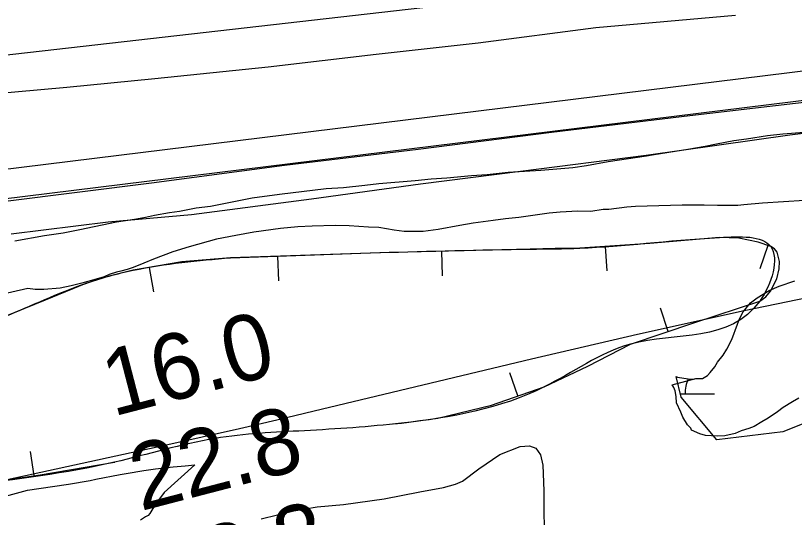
# Model space of a CAD drawing. Extents: x 3445503 to 3483459, y 540493 to 566012.
# Drawn here: x 3458092 to 3458884, y 552458 to 552968 of the extents above; entities that cross this region are included whole.
import ezdxf

# ---------------------------------------------------------------- set-up
doc = ezdxf.new("R2010")
doc.units = 0
for name, color, linetype in [('V-BORW-LINE', 7, 'Continuous'), ('V-FLOD-BASE', 7, 'Continuous'), ('V-LEVE-TOET', 7, 'Continuous'), ('V-RIVR-EDGE', 7, 'Continuous'), ('V-RIVR-RANG', 7, 'Continuous'), ('V-ROAD-CNTR', 7, 'Continuous'), ('V-SITE-VEGE', 7, 'Continuous'), ('V-SURV-LINE', 7, 'Continuous'), ('V-TOPO-MINR', 7, 'Continuous'), ('V-TOPO-SHOR', 7, 'Continuous'), ('V-WETL-SWMP', 7, 'Continuous')]:
    doc.layers.add(name, color=color, linetype=linetype)

msp = doc.modelspace()

# ---------------------------------------------------------------- linework, layer by layer
at = {"layer": 'V-BORW-LINE'}
for p, q in [((3458691.55, 552733.06), (3458693.23, 552708.11)), ((3458856.75, 552733.99), (3458848.43, 552710.41)), ((3458358.52, 552723.15), (3458359.34, 552698.17)), ((3458525.05, 552728.07), (3458525.66, 552703.08)), ((3458228.13, 552711.63), (3458232.33, 552686.98)), ((3458755.56, 552646.65), (3458747.58, 552670.34)), ((3458602.77, 552581.15), (3458594.63, 552604.79)), ((3458111.17, 552500.03), (3458107.61, 552524.77))]:
    msp.add_line(p, q, dxfattribs=at)
for points in [[(3458476.42, 552552.87), (3458484.46, 552553.5), (3458521.49, 552558.52), (3458576.07, 552571.95), (3458629.57, 552590.38), (3458673.88, 552611.37), (3458717.14, 552633.71), (3458782.55, 552655.75), (3458848.51, 552677.52), (3458854.7, 552681.8), (3458859.48, 552687.45), (3458865.8, 552700.02), (3458868.3, 552710.29), (3458868.63, 552717.67), (3458866.17, 552727.07), (3458863.44, 552730.56), (3458859.61, 552732.98), (3458846.77, 552737.51), (3458827.28, 552741.59), (3458807.59, 552742.2), (3458736.69, 552736.09), (3458665.7, 552731.32), (3458640.48, 552730.79), (3458615.27, 552730.27), (3458463, 552726.56), (3458310.77, 552721.59)], [(3458310.77, 552721.59), (3458261.2, 552717.26), (3458211.92, 552708.87), (3458187.49, 552702.88), (3458163.51, 552695.54), (3458122.25, 552678.59), (3458080.67, 552661.52), (3457967.45, 552631.97), (3457852.39, 552618.15), (3457801.22, 552620.85), (3457750.05, 552624.44), (3457702.63, 552622.41), (3457655.28, 552615.71), (3457633.14, 552609.94), (3457601.25, 552598.15), (3457570, 552583.78), (3457528.05, 552560.69), (3457488.87, 552532.62), (3457470.99, 552516.52), (3457448.14, 552489.82), (3457428.17, 552458.52), (3457414.31, 552430.02), (3457412.83, 552425.33)], [(3457541.65, 552347.5), (3457542.14, 552348.29), (3457558.87, 552376.23), (3457574.34, 552397.15), (3457591.47, 552417.05), (3457600.32, 552425.57), (3457614.79, 552436.61), (3457630.86, 552445.5), (3457655.63, 552455.05), (3457681.14, 552461.71), (3457726.03, 552470.53), (3457771.24, 552475.84), (3457823.97, 552475.64), (3457876.66, 552475.54), (3457959.23, 552481.44), (3458041.65, 552490.04), (3458117.42, 552500.92), (3458192.78, 552513.9), (3458193.26, 552514.02)]]:
    msp.add_lwpolyline(points, dxfattribs=at)
msp.add_spline([(3458310.77, 552721.59), (3458211.92, 552708.87), (3458163.51, 552695.54), (3458080.67, 552661.52), (3457852.39, 552618.15), (3457750.05, 552624.44), (3457655.28, 552615.71), (3457570, 552583.78), (3457488.87, 552532.62), (3457428.17, 552458.52), (3457393.94, 552344.03), (3457405.59, 552300.04), (3457449.7, 552274.64), (3457490.47, 552289.93), (3457524.99, 552320.36), (3457558.87, 552376.23), (3457591.47, 552417.05), (3457630.86, 552445.5), (3457681.14, 552461.71), (3457771.24, 552475.84), (3457876.66, 552475.54), (3458041.65, 552490.04), (3458192.78, 552513.9), (3458295.02, 552538.03), (3458385.81, 552545.86), (3458484.46, 552553.5), (3458629.57, 552590.38), (3458717.14, 552633.71), (3458848.51, 552677.52), (3458859.61, 552732.98), (3458807.59, 552742.2), (3458665.7, 552731.32), (3458615.27, 552730.27), (3458310.77, 552721.59)], degree=3, dxfattribs=at)
at = {"layer": 'V-FLOD-BASE'}
msp.add_lwpolyline([(3458905.04, 552880.5), (3458777.55, 552865.66), (3458636.83, 552848.79), (3458501.43, 552831.55), (3458365.49, 552815.17), (3458230.37, 552797.36), (3458082.03, 552778.65), (3457934.85, 552762.16), (3457784.02, 552746.01), (3457661.65, 552735.02), (3457585.09, 552725.56), (3457555.21, 552719.02), (3457513.96, 552704.5), (3457474.07, 552686.87), (3457445.73, 552671.03), (3457426.99, 552658.12), (3457404.47, 552637.69), (3457384.74, 552615.53), (3457362.98, 552589.75), (3457344, 552562.24), (3457329.48, 552532.13), (3457313.14, 552494.19), (3457281.58, 552416.87), (3457252.31, 552342.89)], dxfattribs=at)
at = {"layer": 'V-LEVE-TOET'}
for points in [[(3457268.11, 552624.98), (3457296.61, 552665.33), (3457329.28, 552702.25), (3457368.16, 552740.19), (3457406.93, 552771.66), (3457450.09, 552796.02), (3457502.74, 552814.88), (3457556.99, 552828.66), (3457610.9, 552838.78), (3457684.78, 552847.74), (3457756.67, 552855.61), (3457851.1, 552865.36), (3457945.81, 552875.12), (3458042.23, 552885.7), (3458144.53, 552894.77), (3458233.88, 552903.48), (3458348.9, 552915.45), (3458458.86, 552928.34), (3458562.33, 552939.93), (3458681.9, 552955.48), (3458823.93, 552967.86)], [(3458087.69, 552745.97), (3458186.48, 552758.17), (3458270.88, 552765.54), (3458393.04, 552781.3), (3458503.69, 552796.68), (3458605.3, 552809.4), (3458733.1, 552825.91), (3458878.94, 552846.35), (3459007.85, 552862.57)]]:
    msp.add_lwpolyline(points, dxfattribs=at)
at = {"layer": 'V-RIVR-EDGE'}
msp.add_spline([(3456788.16, 551802.84), (3456812.51, 551811.82), (3456828.52, 551818.39), (3456844.17, 551821.82), (3456859.13, 551823.87), (3456873.39, 551829.4), (3456891.48, 551834.92), (3456910.27, 551839.04), (3456923.82, 551839.36), (3456940.87, 551842.44), (3456953.74, 551846.93), (3456973.57, 551853.14), (3456994.79, 551859.34), (3457005.92, 551862.79), (3457009.06, 551866.61), (3457014.63, 551867.98), (3457021.58, 551867.97), (3457030.27, 551867.6), (3457036.53, 551870.02), (3457053.23, 551875.88), (3457066.45, 551879.33), (3457074.81, 551883.13), (3457083.85, 551884.15), (3457104.71, 551885.49), (3457109.93, 551887.91), (3457114.8, 551891.72), (3457125.6, 551898.65), (3457142.65, 551907.99), (3457147.88, 551912.15), (3457150.31, 551912.84), (3457153.79, 551912.83), (3457157.26, 551910.04), (3457165.25, 551908.28), (3457174.29, 551910), (3457187.17, 551916.23), (3457195.18, 551921.77), (3457197.97, 551925.93), (3457202.5, 551929.75), (3457207.37, 551931.12), (3457216.06, 551932.15), (3457232.07, 551937.32), (3457256.78, 551948.04), (3457278.7, 551957.02), (3457302.36, 551965.65), (3457314.55, 551972.92), (3457328.81, 551979.14), (3457345.86, 551983.62), (3457369.17, 551990.52), (3457391.78, 551997.07), (3457422.39, 552006.03), (3457447.1, 552015.01), (3457506.93, 552029.81), (3457536.15, 552037.03), (3457559.1, 552043.23), (3457580.67, 552046.31), (3457591.45, 552049.41), (3457603.28, 552054.6), (3457611.98, 552059.1), (3457621.37, 552060.81), (3457630.41, 552060.79), (3457640.15, 552060.42), (3457648.49, 552060.4), (3457653.36, 552060.73), (3457659.97, 552063.5), (3457669.02, 552067.3), (3457678.41, 552069.01), (3457702.06, 552075.91), (3457725.72, 552083.15), (3457765.38, 552096.96), (3457804.7, 552110.07), (3457840.18, 552120.41), (3457859.32, 552126.97), (3457870.1, 552130.07), (3457872.54, 552130.06), (3457879.49, 552129), (3457889.22, 552128.98), (3457914.25, 552130.31), (3457930.25, 552134.09), (3457947.99, 552136.13), (3457970.6, 552141.29), (3457992.85, 552145.06), (3458010.94, 552147.45), (3458028.68, 552151.93), (3458038.42, 552156.07), (3458047.46, 552157.44), (3458063.8, 552157.4), (3458072.5, 552159.81), (3458078.07, 552163.97), (3458083.98, 552165.35), (3458099.28, 552165.31), (3458108.66, 552165.29), (3458117.36, 552167.7), (3458126.76, 552171.5), (3458139.28, 552173.55), (3458170.93, 552180.08), (3458191.1, 552183.16), (3458211.62, 552187.63), (3458244.66, 552195.89), (3458264.14, 552200.36), (3458290.92, 552205.16), (3458300.32, 552207.92), (3458307.27, 552209.64), (3458324.32, 552214.12), (3458364.31, 552218.88), (3458385.18, 552224.05), (3458409.88, 552231.29), (3458417.52, 552231.27), (3458423.78, 552231.6), (3458429.01, 552236.8), (3458440.14, 552240.94), (3458448.49, 552242.31), (3458462.4, 552242.98), (3458469.7, 552245.39), (3458479.8, 552251.28), (3458487.8, 552254.73), (3458507.63, 552259.2), (3458521.2, 552264.04), (3458528.86, 552267.49), (3458537.22, 552274.08), (3458549.05, 552279.26), (3458569.92, 552286.51), (3458585.93, 552292.73), (3458612.72, 552302.74), (3458639.16, 552311.37), (3458668.39, 552321.03), (3458693.43, 552326.88), (3458726.47, 552332.01), (3458736.91, 552335.11), (3458758.13, 552343.06), (3458770.66, 552349.28), (3458784.93, 552354.81), (3458807.55, 552364.84), (3458828.77, 552371.04), (3458848.25, 552376.21), (3458865.99, 552379.64), (3458882.34, 552383.42), (3458906.68, 552387.19), (3458923.37, 552387.84), (3458980.41, 552400.56), (3459021.8, 552407.41), (3459076.4, 552415.97), (3459124.38, 552421.41), (3459161.25, 552426.88), (3459196.72, 552432.36), (3459215.5, 552437.18), (3459253.06, 552444.73), (3459285.07, 552454.39), (3459325.78, 552470.28), (3459371.01, 552484.77), (3459416.24, 552500.99), (3459498.36, 552532.77), (3459520.98, 552543.49), (3459546.04, 552552.82), (3459570.04, 552560.06), (3459595.79, 552569.03), (3459613.52, 552571.42), (3459623.61, 552573.83), (3459645.88, 552580.03), (3459652.14, 552583.15), (3459670.57, 552587.27), (3459686.23, 552591.4), (3459692.49, 552591.74), (3459703.26, 552591.71), (3459713.36, 552596.2), (3459739.45, 552604.48), (3459767.97, 552611.02), (3459768.57, 552611.14)], degree=3, dxfattribs=at)
at = {"layer": 'V-ROAD-CNTR'}
msp.add_lwpolyline([(3459801.23, 553118.69), (3458910.56, 553016.1), (3458574.62, 552983.54), (3458035.69, 552921.75), (3457599.58, 552874.13)], dxfattribs=at)
at = {"layer": 'V-SITE-VEGE'}
for points in [[(3458091.59, 552738.88), (3458121.52, 552744.22), (3458140.56, 552747.02), (3458157.66, 552750.24), (3458195, 552758.18), (3458213.25, 552760.6), (3458224.14, 552762.75), (3458233.48, 552764.93), (3458248.64, 552767.4), (3458258.74, 552768.79), (3458275.85, 552772.4), (3458290.21, 552774.11), (3458332.6, 552782.35), (3458360.56, 552786.17), (3458407.95, 552792.01), (3458425.4, 552792.89), (3458447.15, 552795.26), (3458461.52, 552796.97), (3458498.39, 552799.88), (3458514.69, 552801.56), (3458530.6, 552802.86), (3458555.45, 552805.18), (3458571.35, 552806.09), (3458592.71, 552808.46), (3458626.08, 552810.64), (3458658.68, 552813.23), (3458672.28, 552815.34), (3458694.43, 552819.25), (3458733.29, 552825.23), (3458741.06, 552826.27), (3458775.26, 552831.93), (3458793.13, 552834.74), (3458804.42, 552837.28), (3458822.3, 552840.48), (3458835.12, 552842.22), (3458856.49, 552845.75), (3458872.02, 552847.45), (3458893.75, 552849.04)], [(3458894, 552779.73), (3458851.44, 552776.86), (3458832.29, 552775.39), (3458826.26, 552774.78), (3458805.71, 552774.75), (3458791.9, 552774.97), (3458769.58, 552774.97), (3458722.09, 552773.6), (3458713.58, 552773.02), (3458695.12, 552770.48), (3458689.46, 552770.57), (3458676.68, 552768.65), (3458663.57, 552768.86), (3458645.84, 552767.72), (3458634.49, 552766.84), (3458603.6, 552762.37), (3458590.12, 552761.16), (3458577.69, 552759.24), (3458557.11, 552756.73), (3458543.61, 552754.46), (3458521.58, 552750.21), (3458506.32, 552748.32), (3458487.19, 552748.27), (3458476.94, 552749.5), (3458461.39, 552752.22), (3458450.77, 552752.75), (3458431.31, 552754.12), (3458417.15, 552754.34), (3458393.76, 552753.65), (3458379.22, 552752.82), (3458361.48, 552751.33), (3458334.5, 552747.51), (3458316.03, 552744.25), (3458296.49, 552740.31), (3458268.73, 552732.61), (3458252, 552727.56), (3458232.4, 552720.08), (3458222.77, 552715.98), (3458211.72, 552711.55), (3458205.67, 552709.52), (3458199.27, 552707.85), (3458195, 552706.85), (3458187.52, 552704.49), (3458182.17, 552702.1), (3458174.34, 552699.74), (3458159.75, 552695.72), (3458148.73, 552693.07), (3458137.71, 552690.76), (3458121.04, 552689.25)], [(3458783.48, 552598.82), (3458784.86, 552599.03), (3458790.17, 552598.94), (3458795.54, 552602.05), (3458798.06, 552604.84), (3458802.76, 552610.79), (3458805.67, 552615.34), (3458811.45, 552622.69), (3458815.09, 552628.66), (3458820.2, 552638.5), (3458825.76, 552653.99), (3458827.98, 552659.63), (3458831.63, 552666.65), (3458839.21, 552675.74), (3458846.02, 552680.95), (3458858.18, 552688.2), (3458868.17, 552692.64), (3458884.2, 552698.06)], [(3458121.04, 552689.25), (3458112.19, 552689.39), (3458104.76, 552690.22), (3458016.95, 552670.36)], [(3458888.31, 552578.96), (3458881.66, 552575.19), (3458872.27, 552569.53), (3458866.38, 552564.97), (3458856.98, 552558.53), (3458850.71, 552554.75), (3458842.89, 552550.22), (3458837.43, 552547.98), (3458829.64, 552545.78), (3458823.4, 552543.17), (3458812.89, 552540.62), (3458805.14, 552540.36), (3458793.52, 552540.93), (3458787.73, 552542.57), (3458779.26, 552546.58), (3458778.52, 552548.53), (3458775.08, 552551.69), (3458770.17, 552559.52), (3458768.31, 552564.58), (3458763.81, 552574.34), (3458763.52, 552580.55), (3458762.45, 552586.38), (3458761.34, 552589.89), (3458759.45, 552592.63), (3458783.48, 552598.82)], [(3458064.5, 552474.78), (3458104.35, 552485.48), (3458129.92, 552489.32), (3458145.89, 552491.55), (3458167.92, 552495.45), (3458173.96, 552496.77), (3458198.47, 552501.34), (3458204.51, 552502.31), (3458222.63, 552505.57), (3458234.34, 552507.15), (3458252.44, 552509.34), (3458264.5, 552510.21), (3458274.39, 552511.32), (3458243.32, 552483.26), (3458234.61, 552471.38), (3458231.82, 552466.77), (3458228.64, 552461.79), (3458227.06, 552459.87), (3458224.32, 552458.37), (3458219.23, 552454.96)]]:
    msp.add_lwpolyline(points, dxfattribs=at)
at = {"layer": 'V-SURV-LINE'}
for points in [[(3457537.53, 552744.47), (3460074.03, 553057.29)], [(3460077.72, 553027.52), (3457541.22, 552714.7)]]:
    msp.add_lwpolyline(points, dxfattribs=at)
at = {"layer": 'V-TOPO-MINR'}
msp.add_lwpolyline([(3457623.55, 552444.12), (3457721.51, 552441.57), (3457770.32, 552442.06), (3457818.92, 552444.87), (3457867.18, 552451.19), (3457915.22, 552459.82), (3458244, 552531.29), (3458281.99, 552539.67), (3458319.94, 552548.22), (3458357.84, 552557), (3458395.7, 552565.94), (3458616.55, 552618.85), (3458724.41, 552643.87), (3458832.5, 552667.86), (3458940.92, 552690.29), (3459049.56, 552711.68), (3459208.19, 552741.73), (3459237.73, 552747.02), (3459267.34, 552751.91), (3459297.03, 552756.22), (3459326.78, 552760.13), (3459740.22, 552810.25)], dxfattribs=at)
at = {"layer": 'V-TOPO-SHOR'}
msp.add_lwpolyline([(3458341.88, 552456.23), (3458375.2, 552464.42), (3458398.61, 552468.55), (3458425.65, 552470.93), (3458466.8, 552476.74), (3458503.2, 552483.76), (3458527.17, 552488.16), (3458539.32, 552491.63), (3458546.4, 552494.61), (3458562.91, 552507.28), (3458584.52, 552521.85), (3458605.18, 552529.68), (3458614.47, 552530.37), (3458620.9, 552528.02), (3458625.58, 552521.48), (3458627.94, 552511.03), (3458629.21, 552484.86), (3458629.14, 552462.36), (3458629.49, 552448.85)], dxfattribs=at)
at = {"layer": 'V-WETL-SWMP'}
msp.add_line((3458767.74, 552583.31), (3458802.56, 552583.31), dxfattribs=at)
msp.add_lwpolyline([(3458925.56, 552566.13), (3458871.84, 552544.78), (3458805.04, 552536.52), (3458768.54, 552579.9), (3458763.55, 552600.89), (3458765.05, 552600.4), (3458775.64, 552598.46), (3458780.6, 552598.39), (3458784.86, 552599.03), (3458790.17, 552598.94), (3458795.54, 552602.05), (3458798.06, 552604.84), (3458802.76, 552610.79), (3458805.67, 552615.35), (3458811.45, 552622.69), (3458815.09, 552628.66), (3458820.2, 552638.49), (3458825.76, 552653.99), (3458827.98, 552659.63), (3458831.63, 552666.65), (3458839.21, 552675.74), (3458846.02, 552680.95), (3458858.18, 552688.2), (3458868.17, 552692.64), (3458884.2, 552698.06)], dxfattribs=at)
msp.add_arc((3458807.8, 552583.78), 35.25, 155.37675, 180.77184, dxfattribs=at)

# ---------------------------------------------------------------- texts
at = {"layer": 'V-RIVR-RANG'}
for s, p in [('16.0', (3458191.01, 552560.02)), ('22.8', (3458219.24, 552464.04)), ('22.8', (3458244.66, 552367.32))]:
    msp.add_text(s, height=67, rotation=14.58833, dxfattribs=at).set_placement(p)

doc.saveas('drawing.dxf')
